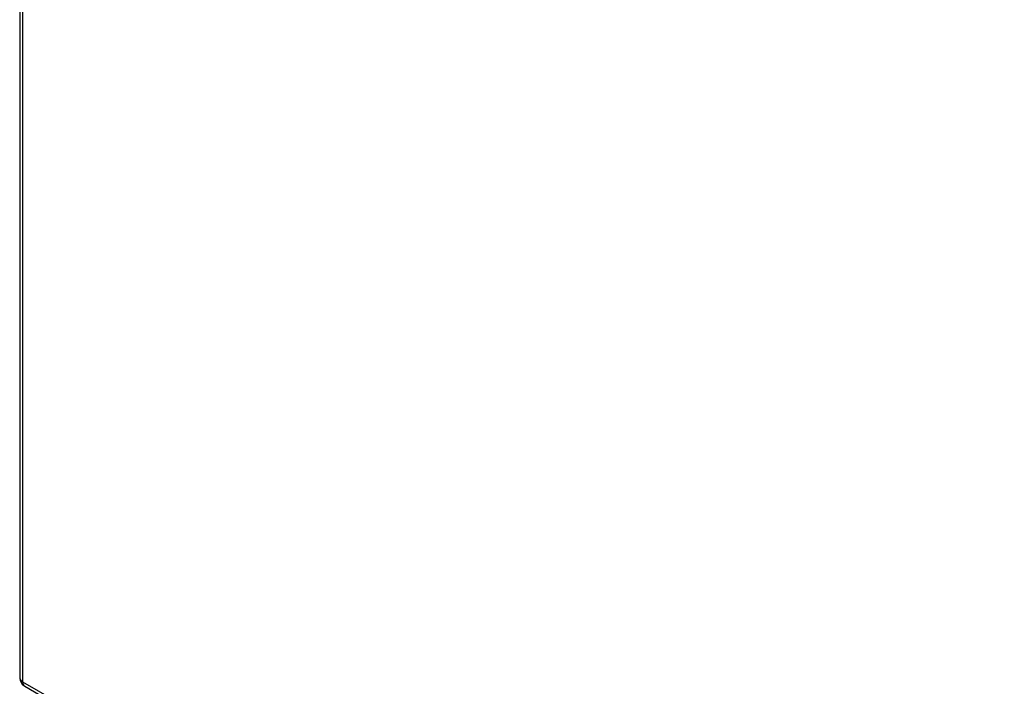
# Model space of a CAD drawing. Header units: inches. Extents: x 15 to 513, y 46 to 241.
# Tile 297 of 397: x 436 to 445, y 211 to 218. Entities that reach past the tile are written whole.
import ezdxf

# ---------------------------------------------------------------- set-up
doc = ezdxf.new("R2010")
doc.units = ezdxf.units.IN
doc.header["$MEASUREMENT"] = 0
doc.layers.add('Visible Edges(ANSI)', color=7, linetype='Continuous', lineweight=25)
doc.layers.add('Visible Tangent Edges(ANSI)', color=7, linetype='Continuous', lineweight=25)

msp = doc.modelspace()

# ---------------------------------------------------------------- linework, layer by layer
at = {"layer": 'Visible Edges(ANSI)'}
for p, q in [((435.586, 237.1794), (435.586, 211.2468)), ((435.6356, 211.161), (473.5401, 189.3333))]:
    msp.add_line(p, q, dxfattribs=at)
msp.add_arc((435.685, 211.2468), 0.099, 180, 240.06401, dxfattribs=at)
at = {"layer": 'Visible Tangent Edges(ANSI)'}
for p, q in [((435.615, 237.1391), (435.615, 211.2065)), ((435.615, 211.2065), (473.5195, 189.3787))]:
    msp.add_line(p, q, dxfattribs=at)
for major_axis, ratio, start_param, end_param in [((-0.099, 0), 0.575862, 0, 0.785398), ((-0.0494, -0.0858), 0.578093, 5.495853, 6.283185)]:
    msp.add_ellipse((435.685, 211.2468), major_axis=major_axis, ratio=ratio, start_param=start_param, end_param=end_param, dxfattribs=at)

doc.saveas('drawing.dxf')
